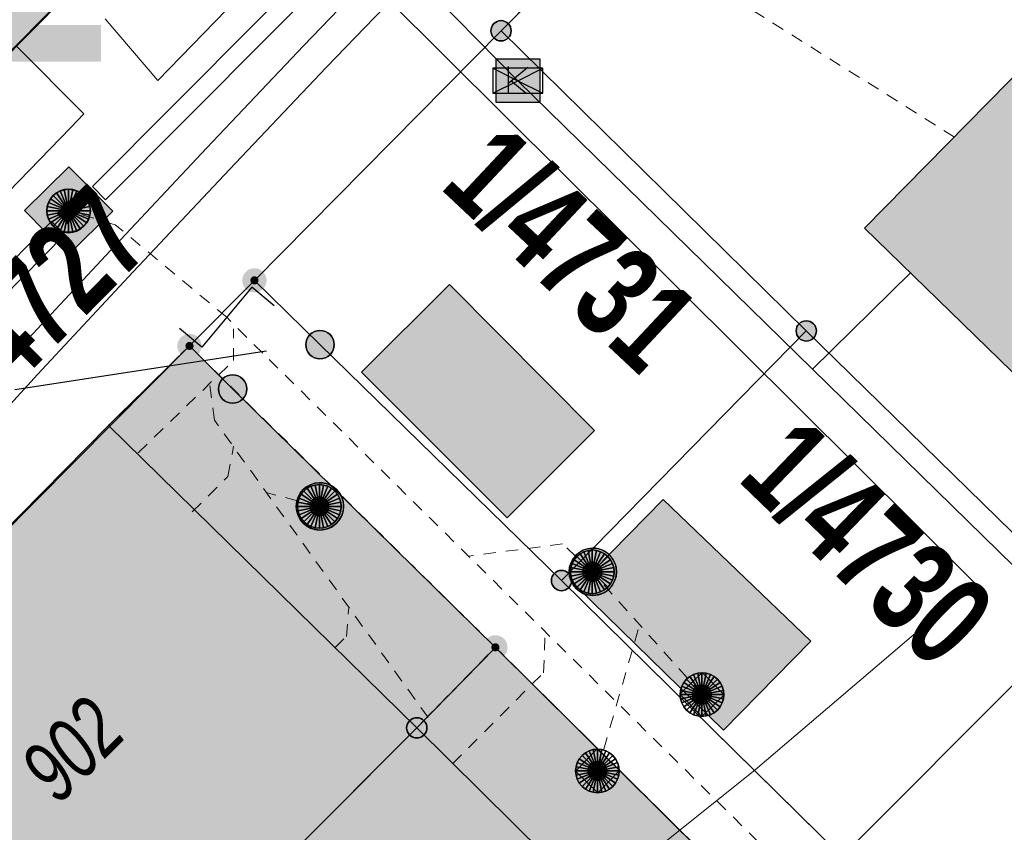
# Model space of a CAD drawing. Header units: metres. Extents: x 2695560 to 2696939, y 1260491 to 1262050.
# Tile 366 of 656: x 2695849 to 2695865, y 1261055 to 1261068. Entities that reach past the tile are written whole.
import ezdxf

# ---------------------------------------------------------------- set-up
doc = ezdxf.new("R2010")
doc.units = ezdxf.units.M
doc.linetypes.add('AUSGEZOGEN', pattern=[0])
doc.linetypes.add('VERDECKT2_S2', pattern=[0.36, 0.2, -0.16])
for name, color, linetype in [('XR$1$AV_Flächen (EO)', 7, 'AUSGEZOGEN'), ('XR$1$AV_Gebäudeflächen (BB)', 7, 'AUSGEZOGEN'), ('XR$1$AV_Gebäudeflächen (EO)', 7, 'AUSGEZOGEN'), ('XR$1$AV_Grenzpunkte', 7, 'AUSGEZOGEN'), ('XR$1$AV_Grundstück-Nr.', 7, 'AUSGEZOGEN'), ('XR$1$AV_Hinweislinien', 7, 'AUSGEZOGEN'), ('XR$1$AV_Linien (BB)', 7, 'AUSGEZOGEN'), ('XR$1$AV_Versicherung-Nr.', 7, 'AUSGEZOGEN'), ('XR$1$AW_LK_Einlaufschacht alt', 24, 'AUSGEZOGEN'), ('XR$1$AW_LK_Schachtdeckel', 24, 'AUSGEZOGEN'), ('XR$1$AW_LK_Zwischenpunkt', 24, 'AUSGEZOGEN'), ('XR$1$Liegenschaftsgrenzen', 7, 'AUSGEZOGEN'), ('XR$1$PFAV', 255, 'AUSGEZOGEN'), ('XR$1$PFAW', 255, 'AUSGEZOGEN'), ('XR$1$PFWFM', 255, 'AUSGEZOGEN'), ('XR$1$TV_LK_KNOTEN', 92, 'AUSGEZOGEN')]:
    doc.layers.add(name, color=color, linetype=linetype)
for name, color, linetype, lineweight in [('XR$2$ABW-Linie-M-ungenau-tot', 6, 'AUSGEZOGEN', 18), ('XR$2$ABW-Linie-R-ungenau', 4, 'VERDECKT2_S2', 18), ('XR$2$ABW-LinieFlaeche-R-genau', 4, 'AUSGEZOGEN', 18), ('XR$2$ABW-Punkt', 6, 'AUSGEZOGEN', 18), ('XR$2$ELE-LinieFlaeche-genau', 1, 'AUSGEZOGEN', 18), ('XR$2$GAS-Linie-genau', 12, 'AUSGEZOGEN', 18), ('XR$2$KOM-Linie-U-genau', 91, 'AUSGEZOGEN', 18), ('XR$2$KOM-Punkt-U', 91, 'AUSGEZOGEN', 18)]:
    doc.layers.add(name, color=color, linetype=linetype, lineweight=lineweight)
doc.styles.add('ARIAL', font='arial.ttf')

# ---------------------------------------------------------------- blocks, each defined once
blk = doc.blocks.new('BAV15')
at = {"layer": 'XR$1$PFAV', "transparency": 33554687}
blk.add_hatch(color=7, dxfattribs=at).paths.add_polyline_path([(0.5, 0), (0.49, 0.101), (0.459, 0.197), (0.41, 0.286), (0.344, 0.362), (0.264, 0.424), (0.174, 0.469), (0.076, 0.494), (-0.025, 0.499), (-0.125, 0.484), (-0.22, 0.449), (-0.306, 0.395), (-0.379, 0.326), (-0.437, 0.243), (-0.477, 0.15), (-0.497, 0.051), (-0.497, -0.051), (-0.477, -0.15), (-0.437, -0.243), (-0.379, -0.326), (-0.306, -0.395), (-0.22, -0.449), (-0.125, -0.484), (-0.025, -0.499), (0.076, -0.494), (0.174, -0.469), (0.264, -0.424), (0.344, -0.362), (0.41, -0.286), (0.459, -0.197), (0.49, -0.101)])
at = {"color": 7, "transparency": 33554687}
for start, end in [(90, 270), (270, 90)]:
    blk.add_arc((0, 0), 0.5, start, end, dxfattribs=at)
at = {"layer": 'XR$1$PFAV', "transparency": 33554687}
blk.add_circle((0, 0), 0.5, dxfattribs=at)
blk = doc.blocks.new('BWAV20')
at = {"true_color": 0x000000, "transparency": 33554687}
blk.add_hatch(color=18, dxfattribs=at).paths.add_polyline_path([(0.167, 0), (0.163, 0.034), (0.153, 0.066), (0.137, 0.095), (0.115, 0.121), (0.088, 0.141), (0.058, 0.156), (0.025, 0.165), (-0.008, 0.166), (-0.042, 0.161), (-0.073, 0.15), (-0.102, 0.132), (-0.126, 0.109), (-0.146, 0.081), (-0.159, 0.05), (-0.166, 0.017), (-0.166, -0.017), (-0.159, -0.05), (-0.146, -0.081), (-0.126, -0.109), (-0.102, -0.132), (-0.073, -0.15), (-0.042, -0.161), (-0.008, -0.166), (0.025, -0.165), (0.058, -0.156), (0.088, -0.141), (0.115, -0.121), (0.137, -0.095), (0.153, -0.066), (0.163, -0.034)])
at = {"layer": 'XR$1$PFAV', "transparency": 33554687}
blk.add_hatch(color=7, dxfattribs=at).paths.add_polyline_path([(0.5, 0), (0.49, 0.101), (0.459, 0.197), (0.41, 0.286), (0.344, 0.362), (0.264, 0.424), (0.174, 0.469), (0.076, 0.494), (-0.025, 0.499), (-0.125, 0.484), (-0.22, 0.449), (-0.306, 0.395), (-0.379, 0.326), (-0.437, 0.243), (-0.477, 0.15), (-0.497, 0.051), (-0.497, -0.051), (-0.477, -0.15), (-0.437, -0.243), (-0.379, -0.326), (-0.306, -0.395), (-0.22, -0.449), (-0.125, -0.484), (-0.025, -0.499), (0.076, -0.494), (0.174, -0.469), (0.264, -0.424), (0.344, -0.362), (0.41, -0.286), (0.459, -0.197), (0.49, -0.101)])
blk = doc.blocks.new('BAW2089')
at = {"layer": 'XR$1$PFAW', "transparency": 33554687}
blk.add_hatch(color=7, dxfattribs=at).paths.add_polyline_path([(-0.5, 0.5), (-0.5, -0.5), (0.5, -0.5), (0.5, 0.5)])
at = {"transparency": 33554687}
blk.add_lwpolyline([(-0.5, 0.5), (0.5, 0.5), (0.5, -0.5), (-0.5, -0.5), (-0.5, 0.5)], close=True, dxfattribs=at)
at = {"layer": 'XR$1$PFAW', "transparency": 33554687}
blk.add_lwpolyline([(-0.5, 0.5), (0.5, 0.5), (0.5, -0.5), (-0.5, -0.5), (-0.5, 0.5)], close=True, dxfattribs=at)
blk = doc.blocks.new('BAW2093')
at = {"transparency": 33554687}
blk.add_lwpolyline([(-0.375, -0.5), (0, -0.5), (0, 0.5), (0.375, 0.5)], dxfattribs=at)
blk = doc.blocks.new('BAW2088')
at = {"layer": 'XR$1$PFAW', "transparency": 33554687}
blk.add_hatch(color=253, dxfattribs=at).paths.add_polyline_path([(0.51, 0), (0.5, 0.101), (0.47, 0.197), (0.421, 0.286), (0.355, 0.362), (0.275, 0.424), (0.184, 0.469), (0.086, 0.494), (-0.015, 0.499), (-0.115, 0.484), (-0.21, 0.449), (-0.296, 0.395), (-0.369, 0.326), (-0.427, 0.243), (-0.467, 0.15), (-0.487, 0.051), (-0.487, -0.051), (-0.467, -0.15), (-0.427, -0.243), (-0.369, -0.326), (-0.296, -0.395), (-0.21, -0.449), (-0.115, -0.484), (-0.015, -0.499), (0.086, -0.494), (0.184, -0.469), (0.275, -0.424), (0.355, -0.362), (0.421, -0.286), (0.47, -0.197), (0.5, -0.101)])
at = {"transparency": 33554687}
for start, end in [(91.1948, 268.8052), (268.8052, 91.1948)]:
    blk.add_arc((0.01, 0), 0.5, start, end, dxfattribs=at)
at = {"layer": 'XR$1$PFAW', "transparency": 33554687}
blk.add_circle((0.01, 0), 0.5, dxfattribs=at)
blk = doc.blocks.new('BAW2087')
at = {"lineweight": 25, "true_color": 0x000000, "transparency": 33554687}
h = blk.add_hatch(color=18, dxfattribs=at)
h.paths.add_polyline_path([(-0.5, 0.5), (-0.5, -0.5), (0.5, -0.5), (0.5, 0.5)])
h.paths.add_polyline_path([(0.337, -0.069), (0.316, -0.136), (0.282, -0.196), (0.237, -0.249), (0.182, -0.292), (0.119, -0.322), (0.052, -0.34), (-0.017, -0.343), (-0.086, -0.333), (-0.151, -0.309), (-0.21, -0.272), (-0.261, -0.224), (-0.301, -0.167), (-0.328, -0.103), (-0.342, -0.035), (-0.342, 0.035), (-0.328, 0.103), (-0.301, 0.167), (-0.261, 0.224), (-0.21, 0.272), (-0.151, 0.309), (-0.086, 0.333), (-0.017, 0.343), (0.052, 0.34), (0.119, 0.322), (0.182, 0.292), (0.237, 0.249), (0.282, 0.196), (0.316, 0.136), (0.337, 0.069), (0.344, 0)], flags=16)
at = {"layer": 'XR$1$PFAW', "lineweight": 25, "transparency": 33554687}
blk.add_hatch(color=7, dxfattribs=at).paths.add_polyline_path([(0.344, 0), (0.337, 0.069), (0.316, 0.136), (0.282, 0.196), (0.237, 0.249), (0.182, 0.292), (0.119, 0.322), (0.052, 0.34), (-0.017, 0.343), (-0.086, 0.333), (-0.151, 0.309), (-0.21, 0.272), (-0.261, 0.224), (-0.301, 0.167), (-0.328, 0.103), (-0.342, 0.035), (-0.342, -0.035), (-0.328, -0.103), (-0.301, -0.167), (-0.261, -0.224), (-0.21, -0.272), (-0.151, -0.309), (-0.086, -0.333), (-0.017, -0.343), (0.052, -0.34), (0.119, -0.322), (0.182, -0.292), (0.237, -0.249), (0.282, -0.196), (0.316, -0.136), (0.337, -0.069)])
at = {"lineweight": 25, "transparency": 33554687}
for p, q in [((-0.5, 0.5, 0.993), (0.5, 0.5, 0.993)), ((-0.5, -0.5, 0.993), (-0.5, 0.5, 0.993)), ((0.5, 0.5, 0.993), (0.5, -0.5, 0.993)), ((0.5, -0.5, 0.993), (-0.5, -0.5, 0.993))]:
    blk.add_line(p, q, dxfattribs=at)
blk.add_circle((0, 0), 0.344, dxfattribs=at)
at = {"layer": 'XR$1$PFAW', "lineweight": 25, "transparency": 33554687}
blk.add_line((-0.5, 0.5), (0.5, 0.5), dxfattribs=at)
at = {"layer": 'XR$1$PFAW', "color": 31, "lineweight": 25, "transparency": 33554687}
for p, q in [((-0.5, -0.5), (-0.5, 0.5)), ((0.5, 0.5), (0.5, -0.5)), ((0.5, -0.5), (-0.5, -0.5))]:
    blk.add_line(p, q, dxfattribs=at)
at = {"layer": 'XR$1$PFAW', "lineweight": 25, "transparency": 33554687}
blk.add_circle((0, 0), 0.344, dxfattribs=at)
blk = doc.blocks.new('BTV1')
at = {"layer": 'XR$1$PFWFM', "transparency": 33554687}
blk.add_hatch(color=7, dxfattribs=at).paths.add_polyline_path([(-0.5, 0.5), (-0.5, -0.5), (0.5, -0.5), (0.5, 0.5)])
at = {"color": 92, "transparency": 33554687}
for p, q in [((-0.219, 0.321), (-0.219, -0.298)), ((-0.208, -0.05), (0.23, 0.31)), ((-0.159, 0.001), (0.192, -0.283))]:
    blk.add_line(p, q, dxfattribs=at)
blk.add_polyline3d([(-0.5, 0.5, 0.993), (0.5, 0.5, 0.993), (0.5, -0.5, 0.993), (-0.5, -0.5, 0.993)], close=True, dxfattribs=at)
blk = doc.blocks.new('KOM-BAUWERK-U')
at = {"layer": 'XR$2$KOM-Punkt-U', "linetype": 'AUSGEZOGEN', "lineweight": 25, "transparency": 33554687}
blk.add_polyline3d([(-400, -200, 2500), (400, -200, 2500), (400, 200, 2500), (-400, 200, 2500)], close=True, dxfattribs=at)
for points in [[(-400, 200, 2500), (0, 0, 2500), (400, -200, 2500)], [(-400, -200, 2500), (0, 0, 2500), (400, 200, 2500)]]:
    blk.add_polyline3d(points, dxfattribs=at)
blk = doc.blocks.new('ABW-SCHLAMMSAMMLER_RUND')
at = {"layer": 'XR$2$ABW-Punkt', "linetype": 'AUSGEZOGEN', "lineweight": 13, "transparency": 33554687}
for p, q in [((-70, 75, 2500), (70, 75, 2500)), ((-70, -75, 2500), (70, -75, 2500))]:
    blk.add_line(p, q, dxfattribs=at)
blk.add_polyline3d([(90, 0, 2500), (0, 0, 2500), (-90, 0, 2500)], dxfattribs=at)
at = {"layer": 'XR$2$ABW-Punkt', "linetype": 'AUSGEZOGEN', "lineweight": 25, "transparency": 33554687}
for points in [[(-147, 29, 2500), (0, 0, 2500), (-150, 0, 2500)], [(-147, 29), (0, 0), (-150, 0)], [(-147, 29, 2500), (-147, 29), (-150, 0), (-150, 0, 2500)], [(-150, 0, 2500), (0, 0, 2500), (-147, -29, 2500)], [(-150, 0), (0, 0), (-147, -29)], [(-139, 57, 2500), (0, 0, 2500), (-147, 29, 2500)], [(-139, 57), (0, 0), (-147, 29)], [(-139, 57, 2500), (-139, 57), (-147, 29), (-147, 29, 2500)], [(-147, -29, 2500), (0, 0, 2500), (-139, -57, 2500)], [(-147, -29), (0, 0), (-139, -57)], [(-125, 83, 2500), (0, 0, 2500), (-139, 57, 2500)], [(-125, 83), (0, 0), (-139, 57)], [(-125, 83, 2500), (-125, 83), (-139, 57), (-139, 57, 2500)], [(-139, -57, 2500), (0, 0, 2500), (-125, -83, 2500)], [(-139, -57), (0, 0), (-125, -83)], [(-106, 106, 2500), (0, 0, 2500), (-125, 83, 2500)], [(-106, 106), (0, 0), (-125, 83)], [(-106, 106, 2500), (-106, 106), (-125, 83), (-125, 83, 2500)], [(-125, -83, 2500), (0, 0, 2500), (-106, -106, 2500)], [(-125, -83), (0, 0), (-106, -106)], [(-83, 125, 2500), (0, 0, 2500), (-106, 106, 2500)], [(-83, 125), (0, 0), (-106, 106)], [(-83, 125, 2500), (-83, 125), (-106, 106), (-106, 106, 2500)], [(-106, -106, 2500), (0, 0, 2500), (-83, -125, 2500)], [(-106, -106), (0, 0), (-83, -125)], [(-57, 139, 2500), (0, 0, 2500), (-83, 125, 2500)], [(-57, 139), (0, 0), (-83, 125)], [(-57, 139, 2500), (-57, 139), (-83, 125), (-83, 125, 2500)], [(-83, -125, 2500), (0, 0, 2500), (-57, -139, 2500)], [(-83, -125), (0, 0), (-57, -139)], [(-29, 147, 2500), (0, 0, 2500), (-57, 139, 2500)], [(-29, 147), (0, 0), (-57, 139)], [(-29, 147, 2500), (-29, 147), (-57, 139), (-57, 139, 2500)], [(-57, -139, 2500), (0, 0, 2500), (-29, -147, 2500)], [(-57, -139), (0, 0), (-29, -147)], [(0, 150, 2500), (0, 0, 2500), (-29, 147, 2500)], [(0, 150), (0, 0), (-29, 147)], [(0, 150, 2500), (0, 150), (-29, 147), (-29, 147, 2500)], [(-29, -147, 2500), (0, 0, 2500), (0, -150, 2500)], [(-29, -147), (0, 0), (0, -150)], [(29, 147, 2500), (0, 0, 2500), (0, 150, 2500)], [(29, 147), (0, 0), (0, 150)], [(29, 147, 2500), (29, 147), (0, 150), (0, 150, 2500)], [(57, 139, 2500), (0, 0, 2500), (29, 147, 2500)], [(57, 139), (0, 0), (29, 147)], [(83, 125, 2500), (0, 0, 2500), (57, 139, 2500)], [(83, 125), (0, 0), (57, 139)], [(106, 106, 2500), (0, 0, 2500), (83, 125, 2500)], [(106, 106), (0, 0), (83, 125)], [(125, 83, 2500), (0, 0, 2500), (106, 106, 2500)], [(125, 83), (0, 0), (106, 106)], [(139, 57, 2500), (0, 0, 2500), (125, 83, 2500)], [(139, 57), (0, 0), (125, 83)], [(147, 29, 2500), (0, 0, 2500), (139, 57, 2500)], [(147, 29), (0, 0), (139, 57)], [(150, 0, 2500), (0, 0, 2500), (147, 29, 2500)], [(150, 0), (0, 0), (147, 29)], [(0, -150, 2500), (0, 0, 2500), (29, -147, 2500)], [(29, -147, 2500), (0, 0, 2500), (57, -139, 2500)], [(57, -139, 2500), (0, 0, 2500), (83, -125, 2500)], [(83, -125, 2500), (0, 0, 2500), (106, -106, 2500)], [(106, -106, 2500), (0, 0, 2500), (125, -83, 2500)], [(125, -83, 2500), (0, 0, 2500), (139, -57, 2500)], [(139, -57, 2500), (0, 0, 2500), (147, -29, 2500)], [(147, -29, 2500), (0, 0, 2500), (150, 0, 2500)], [(0, -150), (0, 0), (29, -147)], [(29, -147), (0, 0), (57, -139)], [(57, -139), (0, 0), (83, -125)], [(83, -125), (0, 0), (106, -106)], [(106, -106), (0, 0), (125, -83)], [(125, -83), (0, 0), (139, -57)], [(139, -57), (0, 0), (147, -29)], [(147, -29), (0, 0), (150, 0)], [(57, 139, 2500), (57, 139), (29, 147), (29, 147, 2500)], [(83, 125, 2500), (83, 125), (57, 139), (57, 139, 2500)], [(106, 106, 2500), (106, 106), (83, 125), (83, 125, 2500)], [(125, 83, 2500), (125, 83), (106, 106), (106, 106, 2500)], [(139, 57, 2500), (139, 57), (125, 83), (125, 83, 2500)], [(147, 29, 2500), (147, 29), (139, 57), (139, 57, 2500)], [(150, 0, 2500), (150, 0), (147, 29), (147, 29, 2500)], [(-150, 0, 2500), (-150, 0), (-147, -29), (-147, -29, 2500)], [(-147, -29, 2500), (-147, -29), (-139, -57), (-139, -57, 2500)], [(-139, -57, 2500), (-139, -57), (-125, -83), (-125, -83, 2500)], [(-125, -83, 2500), (-125, -83), (-106, -106), (-106, -106, 2500)], [(-106, -106, 2500), (-106, -106), (-83, -125), (-83, -125, 2500)], [(-83, -125, 2500), (-83, -125), (-57, -139), (-57, -139, 2500)], [(-57, -139, 2500), (-57, -139), (-29, -147), (-29, -147, 2500)], [(-29, -147, 2500), (-29, -147), (0, -150), (0, -150, 2500)], [(0, -150, 2500), (0, -150), (29, -147), (29, -147, 2500)], [(29, -147, 2500), (29, -147), (57, -139), (57, -139, 2500)], [(57, -139, 2500), (57, -139), (83, -125), (83, -125, 2500)], [(83, -125, 2500), (83, -125), (106, -106), (106, -106, 2500)], [(106, -106, 2500), (106, -106), (125, -83), (125, -83, 2500)], [(125, -83, 2500), (125, -83), (139, -57), (139, -57, 2500)], [(139, -57, 2500), (139, -57), (147, -29), (147, -29, 2500)], [(147, -29, 2500), (147, -29), (150, 0), (150, 0, 2500)]]:
    blk.add_3dface(points, dxfattribs=at)
blk = doc.blocks.new('ABW-KONTROLLSCHACHT')
at = {"layer": 'XR$2$ABW-Punkt', "linetype": 'AUSGEZOGEN', "lineweight": 25, "transparency": 33554687}
for points in [[(-134, 323, 2500), (0, 0, 2500), (-194, 291, 2500)], [(-134, 323), (0, 0), (-194, 291)], [(-134, 323, 2500), (-134, 323), (-194, 291), (-194, 291, 2500)], [(-68, 343, 2500), (0, 0, 2500), (-134, 323, 2500)], [(-68, 343), (0, 0), (-134, 323)], [(-68, 343, 2500), (-68, 343), (-134, 323), (-134, 323, 2500)], [(0, 350, 2500), (0, 0, 2500), (-68, 343, 2500)], [(0, 350), (0, 0), (-68, 343)], [(0, 350, 2500), (0, 350), (-68, 343), (-68, 343, 2500)], [(68, 343, 2500), (0, 0, 2500), (0, 350, 2500)], [(68, 343), (0, 0), (0, 350)], [(68, 343, 2500), (68, 343), (0, 350), (0, 350, 2500)], [(134, 323, 2500), (0, 0, 2500), (68, 343, 2500)], [(134, 323), (0, 0), (68, 343)], [(194, 291, 2500), (0, 0, 2500), (134, 323, 2500)], [(194, 291), (0, 0), (134, 323)], [(134, 323, 2500), (134, 323), (68, 343), (68, 343, 2500)], [(194, 291, 2500), (194, 291), (134, 323), (134, 323, 2500)], [(-291, 194, 2500), (0, 0, 2500), (-323, 134, 2500)], [(-291, 194), (0, 0), (-323, 134)], [(-291, 194, 2500), (-291, 194), (-323, 134), (-323, 134, 2500)], [(-247, 247, 2500), (0, 0, 2500), (-291, 194, 2500)], [(-247, 247), (0, 0), (-291, 194)], [(-247, 247, 2500), (-247, 247), (-291, 194), (-291, 194, 2500)], [(-194, 291, 2500), (0, 0, 2500), (-247, 247, 2500)], [(-194, 291), (0, 0), (-247, 247)], [(-194, 291, 2500), (-194, 291), (-247, 247), (-247, 247, 2500)], [(247, 247, 2500), (0, 0, 2500), (194, 291, 2500)], [(247, 247), (0, 0), (194, 291)], [(291, 194, 2500), (0, 0, 2500), (247, 247, 2500)], [(291, 194), (0, 0), (247, 247)], [(323, 134, 2500), (0, 0, 2500), (291, 194, 2500)], [(323, 134), (0, 0), (291, 194)], [(247, 247, 2500), (247, 247), (194, 291), (194, 291, 2500)], [(291, 194, 2500), (291, 194), (247, 247), (247, 247, 2500)], [(323, 134, 2500), (323, 134), (291, 194), (291, 194, 2500)], [(-343, 68, 2500), (0, 0, 2500), (-350, 0, 2500)], [(-343, 68), (0, 0), (-350, 0)], [(-343, 68, 2500), (-343, 68), (-350, 0), (-350, 0, 2500)], [(-350, 0, 2500), (0, 0, 2500), (-343, -68, 2500)], [(-350, 0), (0, 0), (-343, -68)], [(-323, 134, 2500), (0, 0, 2500), (-343, 68, 2500)], [(-323, 134), (0, 0), (-343, 68)], [(-323, 134, 2500), (-323, 134), (-343, 68), (-343, 68, 2500)], [(-343, -68, 2500), (0, 0, 2500), (-323, -134, 2500)], [(-343, -68), (0, 0), (-323, -134)], [(-323, -134, 2500), (0, 0, 2500), (-291, -194, 2500)], [(-323, -134), (0, 0), (-291, -194)], [(-291, -194, 2500), (0, 0, 2500), (-247, -247, 2500)], [(-291, -194), (0, 0), (-247, -247)], [(-247, -247, 2500), (0, 0, 2500), (-194, -291, 2500)], [(-247, -247), (0, 0), (-194, -291)], [(-194, -291, 2500), (0, 0, 2500), (-134, -323, 2500)], [(-194, -291), (0, 0), (-134, -323)], [(-134, -323, 2500), (0, 0, 2500), (-68, -343, 2500)], [(-134, -323), (0, 0), (-68, -343)], [(-68, -343, 2500), (0, 0, 2500), (0, -350, 2500)], [(-68, -343), (0, 0), (0, -350)], [(343, 68, 2500), (0, 0, 2500), (323, 134, 2500)], [(343, 68), (0, 0), (323, 134)], [(350, 0, 2500), (0, 0, 2500), (343, 68, 2500)], [(350, 0), (0, 0), (343, 68)], [(0, -350, 2500), (0, 0, 2500), (68, -343, 2500)], [(68, -343, 2500), (0, 0, 2500), (134, -323, 2500)], [(134, -323, 2500), (0, 0, 2500), (194, -291, 2500)], [(194, -291, 2500), (0, 0, 2500), (247, -247, 2500)], [(247, -247, 2500), (0, 0, 2500), (291, -194, 2500)], [(291, -194, 2500), (0, 0, 2500), (323, -134, 2500)], [(323, -134, 2500), (0, 0, 2500), (343, -68, 2500)], [(343, -68, 2500), (0, 0, 2500), (350, 0, 2500)], [(0, -350), (0, 0), (68, -343)], [(68, -343), (0, 0), (134, -323)], [(134, -323), (0, 0), (194, -291)], [(194, -291), (0, 0), (247, -247)], [(247, -247), (0, 0), (291, -194)], [(291, -194), (0, 0), (323, -134)], [(323, -134), (0, 0), (343, -68)], [(343, -68), (0, 0), (350, 0)], [(343, 68, 2500), (343, 68), (323, 134), (323, 134, 2500)], [(350, 0, 2500), (350, 0), (343, 68), (343, 68, 2500)], [(-350, 0, 2500), (-350, 0), (-343, -68), (-343, -68, 2500)], [(-343, -68, 2500), (-343, -68), (-323, -134), (-323, -134, 2500)], [(-323, -134, 2500), (-323, -134), (-291, -194), (-291, -194, 2500)], [(291, -194, 2500), (291, -194), (323, -134), (323, -134, 2500)], [(323, -134, 2500), (323, -134), (343, -68), (343, -68, 2500)], [(343, -68, 2500), (343, -68), (350, 0), (350, 0, 2500)], [(-291, -194, 2500), (-291, -194), (-247, -247), (-247, -247, 2500)], [(-247, -247, 2500), (-247, -247), (-194, -291), (-194, -291, 2500)], [(-194, -291, 2500), (-194, -291), (-134, -323), (-134, -323, 2500)], [(134, -323, 2500), (134, -323), (194, -291), (194, -291, 2500)], [(194, -291, 2500), (194, -291), (247, -247), (247, -247, 2500)], [(247, -247, 2500), (247, -247), (291, -194), (291, -194, 2500)], [(-134, -323, 2500), (-134, -323), (-68, -343), (-68, -343, 2500)], [(-68, -343, 2500), (-68, -343), (0, -350), (0, -350, 2500)], [(0, -350, 2500), (0, -350), (68, -343), (68, -343, 2500)], [(68, -343, 2500), (68, -343), (134, -323), (134, -323, 2500)]]:
    blk.add_3dface(points, dxfattribs=at)
blk = doc.blocks.new('ABW-EINLAUFSCHACHT_RUND')
at = {"layer": 'XR$2$ABW-Linie-M-ungenau-tot', "linetype": 'AUSGEZOGEN', "lineweight": 25, "transparency": 33554687}
for points in [[(-147, 29, 2500), (0, 0, 2500), (-150, 0, 2500)], [(-147, 29), (0, 0), (-150, 0)], [(-147, 29, 2500), (-147, 29), (-150, 0), (-150, 0, 2500)], [(-150, 0, 2500), (0, 0, 2500), (-147, -29, 2500)], [(-150, 0), (0, 0), (-147, -29)], [(-150, 0, 2500), (-150, 0), (-147, -29), (-147, -29, 2500)], [(-139, 57, 2500), (0, 0, 2500), (-147, 29, 2500)], [(-139, 57), (0, 0), (-147, 29)], [(-139, 57, 2500), (-139, 57), (-147, 29), (-147, 29, 2500)], [(-147, -29, 2500), (0, 0, 2500), (-139, -57, 2500)], [(-147, -29), (0, 0), (-139, -57)], [(-125, 83, 2500), (0, 0, 2500), (-139, 57, 2500)], [(-125, 83), (0, 0), (-139, 57)], [(-125, 83, 2500), (-125, 83), (-139, 57), (-139, 57, 2500)], [(-139, -57, 2500), (0, 0, 2500), (-125, -83, 2500)], [(-139, -57), (0, 0), (-125, -83)], [(-106, 106, 2500), (0, 0, 2500), (-125, 83, 2500)], [(-106, 106), (0, 0), (-125, 83)], [(-106, 106, 2500), (-106, 106), (-125, 83), (-125, 83, 2500)], [(-125, -83, 2500), (0, 0, 2500), (-106, -106, 2500)], [(-125, -83), (0, 0), (-106, -106)], [(-83, 125, 2500), (0, 0, 2500), (-106, 106, 2500)], [(-83, 125), (0, 0), (-106, 106)], [(-83, 125, 2500), (-83, 125), (-106, 106), (-106, 106, 2500)], [(-106, -106, 2500), (0, 0, 2500), (-83, -125, 2500)], [(-106, -106), (0, 0), (-83, -125)], [(-57, 139, 2500), (0, 0, 2500), (-83, 125, 2500)], [(-57, 139), (0, 0), (-83, 125)], [(-57, 139, 2500), (-57, 139), (-83, 125), (-83, 125, 2500)], [(-83, -125, 2500), (0, 0, 2500), (-57, -139, 2500)], [(-83, -125), (0, 0), (-57, -139)], [(-29, 147, 2500), (0, 0, 2500), (-57, 139, 2500)], [(-29, 147), (0, 0), (-57, 139)], [(-29, 147, 2500), (-29, 147), (-57, 139), (-57, 139, 2500)], [(-57, -139, 2500), (0, 0, 2500), (-29, -147, 2500)], [(-57, -139), (0, 0), (-29, -147)], [(0, 150, 2500), (0, 0, 2500), (-29, 147, 2500)], [(0, 150), (0, 0), (-29, 147)], [(0, 150, 2500), (0, 150), (-29, 147), (-29, 147, 2500)], [(-29, -147, 2500), (0, 0, 2500), (0, -150, 2500)], [(-29, -147), (0, 0), (0, -150)], [(29, 147, 2500), (0, 0, 2500), (0, 150, 2500)], [(29, 147), (0, 0), (0, 150)], [(29, 147, 2500), (29, 147), (0, 150), (0, 150, 2500)], [(57, 139, 2500), (0, 0, 2500), (29, 147, 2500)], [(57, 139), (0, 0), (29, 147)], [(83, 125, 2500), (0, 0, 2500), (57, 139, 2500)], [(83, 125), (0, 0), (57, 139)], [(106, 106, 2500), (0, 0, 2500), (83, 125, 2500)], [(106, 106), (0, 0), (83, 125)], [(125, 83, 2500), (0, 0, 2500), (106, 106, 2500)], [(125, 83), (0, 0), (106, 106)], [(139, 57, 2500), (0, 0, 2500), (125, 83, 2500)], [(139, 57), (0, 0), (125, 83)], [(147, 29, 2500), (0, 0, 2500), (139, 57, 2500)], [(147, 29), (0, 0), (139, 57)], [(150, 0, 2500), (0, 0, 2500), (147, 29, 2500)], [(150, 0), (0, 0), (147, 29)], [(0, -150, 2500), (0, 0, 2500), (29, -147, 2500)], [(29, -147, 2500), (0, 0, 2500), (57, -139, 2500)], [(57, -139, 2500), (0, 0, 2500), (83, -125, 2500)], [(83, -125, 2500), (0, 0, 2500), (106, -106, 2500)], [(106, -106, 2500), (0, 0, 2500), (125, -83, 2500)], [(125, -83, 2500), (0, 0, 2500), (139, -57, 2500)], [(139, -57, 2500), (0, 0, 2500), (147, -29, 2500)], [(147, -29, 2500), (0, 0, 2500), (150, 0, 2500)], [(0, -150), (0, 0), (29, -147)], [(29, -147), (0, 0), (57, -139)], [(57, -139), (0, 0), (83, -125)], [(83, -125), (0, 0), (106, -106)], [(106, -106), (0, 0), (125, -83)], [(125, -83), (0, 0), (139, -57)], [(139, -57), (0, 0), (147, -29)], [(147, -29), (0, 0), (150, 0)], [(57, 139, 2500), (57, 139), (29, 147), (29, 147, 2500)], [(83, 125, 2500), (83, 125), (57, 139), (57, 139, 2500)], [(106, 106, 2500), (106, 106), (83, 125), (83, 125, 2500)], [(125, 83, 2500), (125, 83), (106, 106), (106, 106, 2500)], [(139, 57, 2500), (139, 57), (125, 83), (125, 83, 2500)], [(147, 29, 2500), (147, 29), (139, 57), (139, 57, 2500)], [(150, 0, 2500), (150, 0), (147, 29), (147, 29, 2500)], [(147, -29, 2500), (147, -29), (150, 0), (150, 0, 2500)], [(-147, -29, 2500), (-147, -29), (-139, -57), (-139, -57, 2500)], [(-139, -57, 2500), (-139, -57), (-125, -83), (-125, -83, 2500)], [(-125, -83, 2500), (-125, -83), (-106, -106), (-106, -106, 2500)], [(-106, -106, 2500), (-106, -106), (-83, -125), (-83, -125, 2500)], [(-83, -125, 2500), (-83, -125), (-57, -139), (-57, -139, 2500)], [(-57, -139, 2500), (-57, -139), (-29, -147), (-29, -147, 2500)], [(-29, -147, 2500), (-29, -147), (0, -150), (0, -150, 2500)], [(0, -150, 2500), (0, -150), (29, -147), (29, -147, 2500)], [(29, -147, 2500), (29, -147), (57, -139), (57, -139, 2500)], [(57, -139, 2500), (57, -139), (83, -125), (83, -125, 2500)], [(83, -125, 2500), (83, -125), (106, -106), (106, -106, 2500)], [(106, -106, 2500), (106, -106), (125, -83), (125, -83, 2500)], [(125, -83, 2500), (125, -83), (139, -57), (139, -57, 2500)], [(139, -57, 2500), (139, -57), (147, -29), (147, -29, 2500)]]:
    blk.add_3dface(points, dxfattribs=at)
blk = doc.blocks.new('ABW-DECKEL')
at = {"layer": 'XR$2$ABW-Punkt', "linetype": 'AUSGEZOGEN', "lineweight": 25, "transparency": 33554687}
for points in [[(-134, 323, 2500), (0, 0, 2500), (-194, 291, 2500)], [(-134, 323), (0, 0), (-194, 291)], [(-134, 323, 2500), (-134, 323), (-194, 291), (-194, 291, 2500)], [(-68, 343, 2500), (0, 0, 2500), (-134, 323, 2500)], [(-68, 343), (0, 0), (-134, 323)], [(-68, 343, 2500), (-68, 343), (-134, 323), (-134, 323, 2500)], [(0, 350, 2500), (0, 0, 2500), (-68, 343, 2500)], [(0, 350), (0, 0), (-68, 343)], [(0, 350, 2500), (0, 350), (-68, 343), (-68, 343, 2500)], [(68, 343, 2500), (0, 0, 2500), (0, 350, 2500)], [(68, 343), (0, 0), (0, 350)], [(68, 343, 2500), (68, 343), (0, 350), (0, 350, 2500)], [(134, 323, 2500), (0, 0, 2500), (68, 343, 2500)], [(134, 323), (0, 0), (68, 343)], [(194, 291, 2500), (0, 0, 2500), (134, 323, 2500)], [(194, 291), (0, 0), (134, 323)], [(134, 323, 2500), (134, 323), (68, 343), (68, 343, 2500)], [(194, 291, 2500), (194, 291), (134, 323), (134, 323, 2500)], [(-291, 194, 2500), (0, 0, 2500), (-323, 134, 2500)], [(-291, 194), (0, 0), (-323, 134)], [(-291, 194, 2500), (-291, 194), (-323, 134), (-323, 134, 2500)], [(-247, 247, 2500), (0, 0, 2500), (-291, 194, 2500)], [(-247, 247), (0, 0), (-291, 194)], [(-247, 247, 2500), (-247, 247), (-291, 194), (-291, 194, 2500)], [(-194, 291, 2500), (0, 0, 2500), (-247, 247, 2500)], [(-194, 291), (0, 0), (-247, 247)], [(-194, 291, 2500), (-194, 291), (-247, 247), (-247, 247, 2500)], [(247, 247, 2500), (0, 0, 2500), (194, 291, 2500)], [(247, 247), (0, 0), (194, 291)], [(291, 194, 2500), (0, 0, 2500), (247, 247, 2500)], [(291, 194), (0, 0), (247, 247)], [(323, 134, 2500), (0, 0, 2500), (291, 194, 2500)], [(323, 134), (0, 0), (291, 194)], [(247, 247, 2500), (247, 247), (194, 291), (194, 291, 2500)], [(291, 194, 2500), (291, 194), (247, 247), (247, 247, 2500)], [(323, 134, 2500), (323, 134), (291, 194), (291, 194, 2500)], [(-343, 68, 2500), (0, 0, 2500), (-350, 0, 2500)], [(-343, 68), (0, 0), (-350, 0)], [(-343, 68, 2500), (-343, 68), (-350, 0), (-350, 0, 2500)], [(-350, 0, 2500), (0, 0, 2500), (-343, -68, 2500)], [(-350, 0), (0, 0), (-343, -68)], [(-323, 134, 2500), (0, 0, 2500), (-343, 68, 2500)], [(-323, 134), (0, 0), (-343, 68)], [(-323, 134, 2500), (-323, 134), (-343, 68), (-343, 68, 2500)], [(-343, -68, 2500), (0, 0, 2500), (-323, -134, 2500)], [(-343, -68), (0, 0), (-323, -134)], [(-323, -134, 2500), (0, 0, 2500), (-291, -194, 2500)], [(-323, -134), (0, 0), (-291, -194)], [(-291, -194, 2500), (0, 0, 2500), (-247, -247, 2500)], [(-291, -194), (0, 0), (-247, -247)], [(-247, -247, 2500), (0, 0, 2500), (-194, -291, 2500)], [(-247, -247), (0, 0), (-194, -291)], [(-194, -291, 2500), (0, 0, 2500), (-134, -323, 2500)], [(-194, -291), (0, 0), (-134, -323)], [(-134, -323, 2500), (0, 0, 2500), (-68, -343, 2500)], [(-134, -323), (0, 0), (-68, -343)], [(-68, -343, 2500), (0, 0, 2500), (0, -350, 2500)], [(-68, -343), (0, 0), (0, -350)], [(343, 68, 2500), (0, 0, 2500), (323, 134, 2500)], [(343, 68), (0, 0), (323, 134)], [(350, 0, 2500), (0, 0, 2500), (343, 68, 2500)], [(350, 0), (0, 0), (343, 68)], [(0, -350, 2500), (0, 0, 2500), (68, -343, 2500)], [(68, -343, 2500), (0, 0, 2500), (134, -323, 2500)], [(134, -323, 2500), (0, 0, 2500), (194, -291, 2500)], [(194, -291, 2500), (0, 0, 2500), (247, -247, 2500)], [(247, -247, 2500), (0, 0, 2500), (291, -194, 2500)], [(291, -194, 2500), (0, 0, 2500), (323, -134, 2500)], [(323, -134, 2500), (0, 0, 2500), (343, -68, 2500)], [(343, -68, 2500), (0, 0, 2500), (350, 0, 2500)], [(0, -350), (0, 0), (68, -343)], [(68, -343), (0, 0), (134, -323)], [(134, -323), (0, 0), (194, -291)], [(194, -291), (0, 0), (247, -247)], [(247, -247), (0, 0), (291, -194)], [(291, -194), (0, 0), (323, -134)], [(323, -134), (0, 0), (343, -68)], [(343, -68), (0, 0), (350, 0)], [(343, 68, 2500), (343, 68), (323, 134), (323, 134, 2500)], [(350, 0, 2500), (350, 0), (343, 68), (343, 68, 2500)], [(-350, 0, 2500), (-350, 0), (-343, -68), (-343, -68, 2500)], [(-343, -68, 2500), (-343, -68), (-323, -134), (-323, -134, 2500)], [(-323, -134, 2500), (-323, -134), (-291, -194), (-291, -194, 2500)], [(291, -194, 2500), (291, -194), (323, -134), (323, -134, 2500)], [(323, -134, 2500), (323, -134), (343, -68), (343, -68, 2500)], [(343, -68, 2500), (343, -68), (350, 0), (350, 0, 2500)], [(-291, -194, 2500), (-291, -194), (-247, -247), (-247, -247, 2500)], [(-247, -247, 2500), (-247, -247), (-194, -291), (-194, -291, 2500)], [(-194, -291, 2500), (-194, -291), (-134, -323), (-134, -323, 2500)], [(134, -323, 2500), (134, -323), (194, -291), (194, -291, 2500)], [(194, -291, 2500), (194, -291), (247, -247), (247, -247, 2500)], [(247, -247, 2500), (247, -247), (291, -194), (291, -194, 2500)], [(-134, -323, 2500), (-134, -323), (-68, -343), (-68, -343, 2500)], [(-68, -343, 2500), (-68, -343), (0, -350), (0, -350, 2500)], [(0, -350, 2500), (0, -350), (68, -343), (68, -343, 2500)], [(68, -343, 2500), (68, -343), (134, -323), (134, -323, 2500)]]:
    blk.add_3dface(points, dxfattribs=at)

msp = doc.modelspace()

# ---------------------------------------------------------------- hatches: boundary and pattern name
at = {"transparency": 33554687}
msp.add_hatch(color=7, dxfattribs=at).paths.add_polyline_path([(2695847.915, 1261067.55), (2695847.915, 1261066.964), (2695850.414, 1261066.964), (2695850.414, 1261067.55)])
at = {"layer": 'XR$1$AV_Gebäudeflächen (BB)', "true_color": 0xd2d2d2, "transparency": 33554687}
for points in [[(2695839.99, 1261070.12), (2695846.03, 1261064.16), (2695851.29, 1261069.464), (2695848.137, 1261072.576), (2695850.228, 1261074.682), (2695848.45, 1261076.448), (2695852.519, 1261080.544), (2695847.25, 1261085.85), (2695846.93, 1261085.54), (2695843.081, 1261081.608), (2695847.229, 1261077.319), (2695845.26, 1261075.415), (2695840.415, 1261070.543), (2695840.063, 1261070.897), (2695839.673, 1261070.51), (2695840.025, 1261070.155)], [(2695867.555, 1261059.515), (2695873.495, 1261065.54), (2695868.573, 1261070.33), (2695862.642, 1261064.299)], [(2695854.586, 1261061.989), (2695856.919, 1261059.656), (2695858.319, 1261061.056), (2695855.993, 1261063.396)], [(2695849.51, 1261050.31), (2695855.47, 1261056.29), (2695850.53, 1261061.137), (2695848.757, 1261059.342), (2695848.294, 1261059.8), (2695847.38, 1261058.902), (2695847.857, 1261058.431), (2695844.621, 1261055.155)], [(2695858.04, 1261058.543), (2695860.384, 1261056.251), (2695861.782, 1261057.68), (2695859.417, 1261059.951)], [(2695855.47, 1261056.29), (2695849.51, 1261050.31), (2695854.03, 1261045.86), (2695859.94, 1261051.87)]]:
    msp.add_hatch(color=254, dxfattribs=at).paths.add_polyline_path(points)
at = {"layer": 'XR$1$AV_Gebäudeflächen (EO)', "true_color": 0xebebeb, "transparency": 33554687}
for points in [[(2695850.53, 1261061.137), (2695855.47, 1261056.29), (2695856.73, 1261057.58), (2695851.83, 1261062.41)], [(2695855.47, 1261056.29), (2695859.94, 1261051.87), (2695861.21, 1261053.14), (2695856.73, 1261057.58)]]:
    msp.add_hatch(color=7, dxfattribs=at).paths.add_polyline_path(points)

# ---------------------------------------------------------------- linework, layer by layer
at = {"layer": 'XR$1$AV_Flächen (EO)', "color": 7, "linetype": 'AUSGEZOGEN', "transparency": 33554687}
for p, q in [((2695850.53, 1261061.137), (2695855.47, 1261056.29)), ((2695855.47, 1261056.29), (2695859.94, 1261051.87))]:
    msp.add_line(p, q, dxfattribs=at)
at = {"layer": 'XR$1$AV_Flächen (EO)', "color": 7, "linetype": 'VERDECKT2_S2', "transparency": 33554687}
for points in [[(2695855.47, 1261056.29), (2695856.73, 1261057.58), (2695851.83, 1261062.41), (2695850.53, 1261061.137)], [(2695859.94, 1261051.87), (2695861.21, 1261053.14), (2695856.73, 1261057.58), (2695855.47, 1261056.29)]]:
    msp.add_lwpolyline(points, dxfattribs=at)
at = {"layer": 'XR$1$AV_Hinweislinien', "color": 7, "linetype": 'AUSGEZOGEN', "transparency": 33554687}
msp.add_line((2695849.032, 1261061.711), (2695853.062, 1261062.333), dxfattribs=at)
at = {"layer": 'XR$1$AV_Linien (BB)', "color": 7, "linetype": 'AUSGEZOGEN', "transparency": 33554687}
for p, q in [((2695851.29, 1261069.464), (2695846.03, 1261064.16)), ((2695850.53, 1261061.137), (2695851.83, 1261062.41)), ((2695850.53, 1261061.137), (2695855.47, 1261056.29)), ((2695849.51, 1261050.31), (2695855.47, 1261056.29)), ((2695855.47, 1261056.29), (2695859.94, 1261051.87))]:
    msp.add_line(p, q, dxfattribs=at)
for points in [[(2695865.3, 1261076.01), (2695856.82, 1261067.46), (2695852.87, 1261063.46)], [(2695867.555, 1261059.515), (2695862.642, 1261064.299), (2695868.573, 1261070.33), (2695873.495, 1261065.54)], [(2695866.916, 1261049.605), (2695862.28, 1261054.23), (2695857.79, 1261058.65), (2695853.92, 1261062.43), (2695852.87, 1261063.46)], [(2695851.83, 1261062.41), (2695852.52, 1261061.72), (2695856.73, 1261057.58), (2695861.21, 1261053.14), (2695865.79, 1261048.64), (2695869.901, 1261044.571), (2695870.65, 1261043.83)], [(2695844.621, 1261055.155), (2695847.857, 1261058.431), (2695847.38, 1261058.902), (2695848.294, 1261059.8), (2695848.757, 1261059.342), (2695850.53, 1261061.137)]]:
    msp.add_lwpolyline(points, dxfattribs=at)
for points in [[(2695854.586, 1261061.989), (2695855.993, 1261063.396), (2695858.319, 1261061.056), (2695856.919, 1261059.656), (2695854.586, 1261061.989)], [(2695858.04, 1261058.543), (2695859.417, 1261059.951), (2695861.782, 1261057.68), (2695860.384, 1261056.251), (2695858.04, 1261058.543)]]:
    msp.add_lwpolyline(points, close=True, dxfattribs=at)
at = {"layer": 'XR$1$Liegenschaftsgrenzen', "color": 7, "linetype": 'AUSGEZOGEN', "transparency": 33554687}
for p, q in [((2695865.3, 1261076.01), (2695856.82, 1261067.46)), ((2695857.37, 1261075.66), (2695846.03, 1261064.16)), ((2695852.87, 1261063.46), (2695856.82, 1261067.46)), ((2695856.82, 1261067.46), (2695861.71, 1261062.65)), ((2695851.83, 1261062.41), (2695852.87, 1261063.46)), ((2695861.71, 1261062.65), (2695857.79, 1261058.65)), ((2695861.71, 1261062.65), (2695866.25, 1261058.21)), ((2695841.4, 1261051.9), (2695851.83, 1261062.41)), ((2695857.79, 1261058.65), (2695862.28, 1261054.23)), ((2695862.28, 1261054.23), (2695866.25, 1261058.21)), ((2695861.21, 1261053.14), (2695856.73, 1261057.58))]:
    msp.add_line(p, q, dxfattribs=at)
for points in [[(2695852.87, 1261063.46), (2695853.92, 1261062.43), (2695857.79, 1261058.65)], [(2695851.83, 1261062.41), (2695852.52, 1261061.72), (2695856.73, 1261057.58)], [(2695856.73, 1261057.58), (2695855.47, 1261056.29), (2695849.51, 1261050.31), (2695846.25, 1261047.08)]]:
    msp.add_lwpolyline(points, dxfattribs=at)
at = {"layer": 'XR$2$ABW-Linie-R-ungenau', "linetype": 'VERDECKT2_S2', "transparency": 33554687}
for p, q in [((2695853.91, 1261059.838), (2695853.057, 1261060.06)), ((2695860.039, 1261056.823), (2695858.282, 1261058.79)), ((2695858.365, 1261055.6), (2695859.052, 1261057.981))]:
    msp.add_line(p, q, dxfattribs=at)
for points in [[(2695864.084, 1261065.756), (2695860.209, 1261068.19), (2695858.79, 1261069.082)], [(2695852.427, 1261062.868), (2695850.64, 1261064.352), (2695849.892, 1261064.574)], [(2695867.599, 1261047.896), (2695853.003, 1261062.293), (2695852.421, 1261062.874)], [(2695851.006, 1261060.697), (2695852.535, 1261062.176), (2695852.535, 1261062.685)], [(2695855.653, 1261056.454), (2695852.229, 1261061.219), (2695852.148, 1261061.81)], [(2695851.874, 1261059.75), (2695852.444, 1261060.318), (2695852.536, 1261060.802)], [(2695858.282, 1261058.79), (2695857.807, 1261059.236), (2695856.305, 1261059.043)], [(2695854.16, 1261057.574), (2695854.343, 1261057.754), (2695854.382, 1261058.225)], [(2695856.044, 1261055.715), (2695857.501, 1261057.174), (2695857.527, 1261057.802)]]:
    msp.add_lwpolyline(points, dxfattribs=at)
at = {"layer": 'XR$2$ABW-LinieFlaeche-R-genau', "linetype": 'AUSGEZOGEN', "transparency": 33554687}
for points in [[(2695871.641, 1261086.002), (2695850.486, 1261064.75), (2695850.274, 1261064.962), (2695871.429, 1261086.214), (2695871.641, 1261086.002)], [(2695849.832, 1261064.196), (2695838.689, 1261052.877), (2695838.475, 1261053.087), (2695849.618, 1261064.406), (2695849.832, 1261064.196)]]:
    msp.add_lwpolyline(points, close=True, dxfattribs=at)
at = {"layer": 'XR$2$ELE-LinieFlaeche-genau', "linetype": 'AUSGEZOGEN', "transparency": 33554687}
msp.add_lwpolyline([(2695855.577, 1261068.492), (2695854.018, 1261066.87), (2695852.469, 1261065.239), (2695850.929, 1261063.599), (2695849.397, 1261061.95), (2695847.876, 1261060.293), (2695846.362, 1261058.628), (2695845.992, 1261058.964), (2695845.992, 1261058.964), (2695847.506, 1261060.631), (2695849.029, 1261062.29), (2695850.563, 1261063.941), (2695852.105, 1261065.583), (2695853.656, 1261067.216), (2695855.217, 1261068.84)], dxfattribs=at)
at = {"layer": 'XR$2$GAS-Linie-genau', "linetype": 'AUSGEZOGEN', "transparency": 33554687}
msp.add_line((2695844.75, 1261060.569), (2695849.927, 1261065.911), dxfattribs=at)
msp.add_lwpolyline([(2695849.927, 1261065.911), (2695850.139, 1261066.13), (2695849.058, 1261067.212)], dxfattribs=at)
at = {"layer": 'XR$2$KOM-Linie-U-genau', "linetype": 'AUSGEZOGEN', "transparency": 33554687}
for p, q in [((2695853.546, 1261070.265), (2695857.089, 1261066.659)), ((2695853.775, 1261069.191), (2695851.32, 1261066.663)), ((2695853.775, 1261069.191), (2695864.406, 1261058.613)), ((2695851.32, 1261066.663), (2695850.477, 1261067.652)), ((2695857.089, 1261066.659), (2695861.81, 1261062.036)), ((2695863.377, 1261063.581), (2695861.81, 1261062.036)), ((2695864.406, 1261058.613), (2695860.89, 1261055.619)), ((2695860.89, 1261055.619), (2695858.268, 1261053.521))]:
    msp.add_line(p, q, dxfattribs=at)
msp.add_lwpolyline([(2695861.81, 1261062.036), (2695872.983, 1261051.097), (2695877.561, 1261046.559)], dxfattribs=at)

# ---------------------------------------------------------------- block references
at = {"layer": 'XR$1$AV_Grenzpunkte', "color": 7, "linetype": 'AUSGEZOGEN', "lineweight": -3, "transparency": 33554687}
for name, p, xscale, yscale in [('BAV15', (2695856.82, 1261067.46), 0.3249999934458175, 0.3249999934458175), ('BWAV20', (2695852.87, 1261063.46), 0.3899999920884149, 0.3899999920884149), ('BAV15', (2695861.71, 1261062.65), 0.3249999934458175, 0.3249999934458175), ('BWAV20', (2695851.83, 1261062.41), 0.3899999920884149, 0.3899999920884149), ('BAV15', (2695853.92, 1261062.43), 0.4549999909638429, 0.4549999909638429), ('BAV15', (2695852.52, 1261061.72), 0.4549999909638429, 0.4549999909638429), ('BAV15', (2695857.79, 1261058.65), 0.3249999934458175, 0.3249999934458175), ('BWAV20', (2695856.73, 1261057.58), 0.3899999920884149, 0.3899999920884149), ('BAV15', (2695855.47, 1261056.29), 0.3249999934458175, 0.3249999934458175)]:
    msp.add_blockref(name, p, dxfattribs=dict(at, xscale=xscale, yscale=yscale))
at = {"layer": 'XR$1$AW_LK_Einlaufschacht alt', "color": 24, "linetype": 'AUSGEZOGEN', "lineweight": -3, "transparency": 33554687}
for p, xscale, yscale, rotation in [((2695860.04, 1261056.824), 0.5000000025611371, 0.5000000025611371, 134.34994251), ((2695858.366, 1261055.601), 0.5000000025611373, 0.5000000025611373, 315.580193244)]:
    msp.add_blockref('BAW2089', p, dxfattribs=dict(at, xscale=xscale, yscale=yscale, rotation=rotation))
at = {"layer": 'XR$1$AW_LK_Schachtdeckel', "color": 24, "linetype": 'AUSGEZOGEN', "lineweight": -3, "transparency": 33554687, "rotation": 44.52337119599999}
msp.add_blockref('BAW2087', (2695849.892, 1261064.575), dxfattribs=at)
at = {"layer": 'XR$1$AW_LK_Schachtdeckel', "color": 24, "linetype": 'AUSGEZOGEN', "lineweight": -3, "transparency": 33554687, "xscale": 0.7578193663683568, "yscale": 0.7578193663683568}
for p in [(2695853.911, 1261059.839), (2695858.283, 1261058.791)]:
    msp.add_blockref('BAW2088', p, dxfattribs=at)
at = {"layer": 'XR$1$AW_LK_Zwischenpunkt', "color": 24, "linetype": 'AUSGEZOGEN', "lineweight": -3, "transparency": 33554687, "xscale": 1.250000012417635, "yscale": 1.250000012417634, "rotation": 140.310958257}
msp.add_blockref('BAW2093', (2695852.428, 1261062.869), dxfattribs=at)
at = {"layer": 'XR$1$TV_LK_KNOTEN', "color": 92, "linetype": 'AUSGEZOGEN', "lineweight": -3, "transparency": 33554687, "xscale": 0.7000000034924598, "yscale": 0.7000000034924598}
msp.add_blockref('BTV1', (2695857.09, 1261066.66), dxfattribs=at)
at = {"layer": 'XR$2$ABW-Punkt', "color": 6, "linetype": 'AUSGEZOGEN', "lineweight": 18, "transparency": 33554687, "xscale": 0.001, "yscale": 0.001, "zscale": 0.001, "rotation": 360}
for name, p in [('ABW-KONTROLLSCHACHT', (2695849.892, 1261064.574)), ('ABW-DECKEL', (2695849.892, 1261064.574)), ('ABW-DECKEL', (2695853.91, 1261059.838)), ('ABW-SCHLAMMSAMMLER_RUND', (2695853.91, 1261059.838)), ('ABW-DECKEL', (2695858.282, 1261058.79)), ('ABW-SCHLAMMSAMMLER_RUND', (2695858.282, 1261058.79)), ('ABW-DECKEL', (2695860.039, 1261056.823)), ('ABW-EINLAUFSCHACHT_RUND', (2695860.039, 1261056.823)), ('ABW-DECKEL', (2695858.365, 1261055.6)), ('ABW-EINLAUFSCHACHT_RUND', (2695858.365, 1261055.6))]:
    msp.add_blockref(name, p, dxfattribs=at)
at = {"layer": 'XR$2$KOM-Punkt-U', "color": 91, "linetype": 'AUSGEZOGEN', "lineweight": 18, "transparency": 33554687, "xscale": 0.001, "yscale": 0.001, "zscale": 0.001, "rotation": 360}
msp.add_blockref('KOM-BAUWERK-U', (2695857.089, 1261066.659), dxfattribs=at)

# ---------------------------------------------------------------- texts
at = {"layer": 'XR$1$AV_Grundstück-Nr.', "color": 7, "transparency": 33554687, "char_height": 1.48491, "attachment_point": 5, "style": 'ARIAL'}
for s, insert, width, rotation in [('\\A1;{\\fArial|i0|b1;\\H1.484908;\\W0.700000;\\C7;1/4731}\\P', (2695857.934, 1261063.956), 4.97324, 316.8396), ('\\A1;{\\fArial|i0|b1;\\H1.484908;\\W0.700000;\\C7;1/4727}\\P', (2695849.208, 1261062.945), 4.98214, 45.2709), ('\\A1;{\\fArial|i0|b1;\\H1.484908;\\W0.700000;\\C7;1/4730}\\P', (2695862.687, 1261059.243), 4.98214, 315.9963)]:
    msp.add_mtext(s, dxfattribs=dict(at, insert=insert, width=width, rotation=rotation))
at = {"layer": 'XR$1$AV_Versicherung-Nr.', "color": 7, "transparency": 33554687, "insert": (2695849.953, 1261055.945), "char_height": 0.96842, "width": 1.93301, "attachment_point": 5, "rotation": 45.0945, "style": 'ARIAL'}
msp.add_mtext('\\A1;{\\fArial|i1|b0;\\H0.968418;\\W0.700000;\\C7;902}\\P', dxfattribs=at)

doc.saveas('drawing.dxf')
